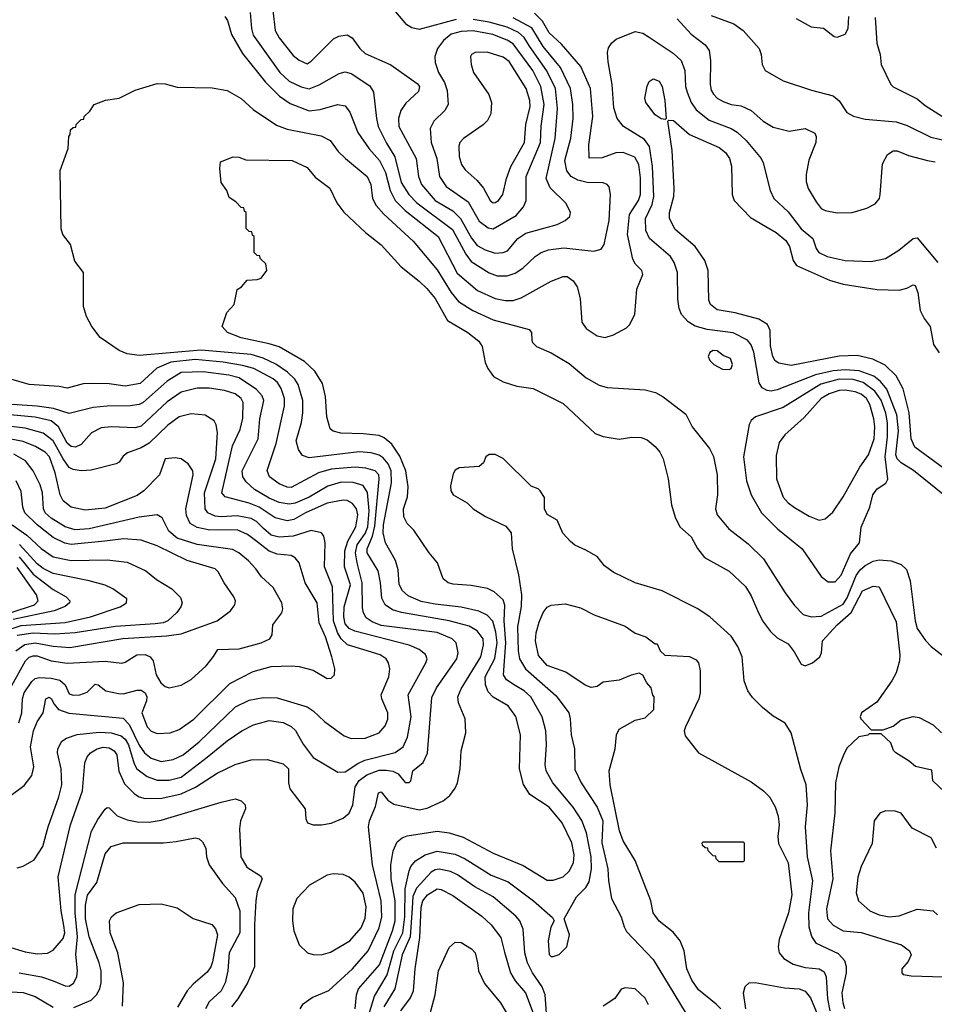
# Model space of a CAD drawing. Extents: x 997026 to 1115308, y 536381 to 619039.
# Tile 372 of 484: x 1038037 to 1042610, y 605618 to 610539. Entities that reach past the tile are written whole.
import ezdxf

# ---------------------------------------------------------------- set-up
doc = ezdxf.new("R2010")
doc.units = 0

msp = doc.modelspace()

# ---------------------------------------------------------------- linework, layer by layer
at = {"layer": '0CON20XD'}
for points in [[(1039062.5, 610555), (1039075.6, 610535), (1039095.4, 610465), (1039150.5, 610370.5), (1039266.3, 610226.3), (1039336.8, 610156.8), (1039389.5, 610119.5), (1039485, 610082.9), (1039539.2, 610090.8), (1039625.7, 610115.7), (1039665, 610109.2), (1039687.3, 610077.3), (1039727.7, 609975), (1039785, 609893.1), (1039835.3, 609835), (1039865.9, 609775.9), (1039888.9, 609685), (1039914.9, 609634.9), (1039965, 609585.2), (1040129.1, 609455), (1040225, 609272.3), (1040325.6, 609185.6), (1040415, 609145.9), (1040465, 609136), (1040505, 609135.4), (1040545, 609149.6), (1040695, 609232.9), (1040755, 609255.8), (1040775, 609256), (1040805, 609233.8), (1040824.4, 609204.4), (1040840, 609145), (1040847.3, 609027.3), (1040870, 608995), (1040925, 608959.4), (1040965, 608950), (1041006.8, 608963.2), (1041070.8, 608999.2), (1041085.7, 609014.3), (1041112, 609065), (1041122.3, 609192.3), (1041152.2, 609265), (1041146.9, 609285), (1041116.4, 609316.4), (1041102.3, 609342.3), (1041075.2, 609465), (1041086, 609565), (1041131, 609635), (1041141.3, 609665), (1041141.8, 609748.2), (1041131.9, 609815), (1041112.6, 609852.6), (1041054.7, 609875.3), (1041017.2, 609872.8), (1040948.5, 609848.5), (1040885, 609846.7), (1040883.1, 609913.1), (1040902.9, 610055), (1040890.8, 610195), (1040842.8, 610305), (1040746.6, 610416.6), (1040685, 610473.3), (1040651, 610531), (1040611.8, 610571.8)], [(1039189.5, 610575), (1039195.8, 610495), (1039205, 610462.5), (1039337.7, 610275), (1039385, 610231.1), (1039445, 610202.8), (1039485, 610194.2), (1039535, 610214.2), (1039635, 610270.6), (1039665, 610278.4), (1039695, 610270.9), (1039787.7, 610207.7), (1039806, 610176), (1039820.5, 610045), (1039830.2, 610005), (1039871.5, 609921.5), (1039913.4, 609853.4), (1039943.7, 609725), (1039983.3, 609665), (1040023.5, 609623.5), (1040200.6, 609490.6), (1040267.3, 609367.3), (1040295, 609330.3), (1040385, 609273.1), (1040425, 609259.4), (1040475, 609258.2), (1040515, 609272), (1040552.3, 609297.7), (1040615, 609356.2), (1040645, 609375.3), (1040681.7, 609388.3), (1040758.2, 609398.2), (1040907.4, 609382.6), (1040945, 609391.4), (1040959.5, 609415), (1040984.7, 609535), (1040990.9, 609665), (1040983.6, 609703.6), (1040975, 609715.7), (1040955, 609724.4), (1040875, 609725.3), (1040827, 609737), (1040795, 609755.4), (1040773.1, 609783.1), (1040762.7, 609835), (1040792.5, 609947.5), (1040804, 610046), (1040803.1, 610115), (1040790.9, 610195), (1040740.5, 610300.5), (1040655, 610404.7), (1040597.8, 610497.8), (1040505, 610548)], [(1039302.7, 610585), (1039314.2, 610484.2), (1039335, 610448.1), (1039405, 610360.6), (1039435, 610337.1), (1039475, 610318.6), (1039495, 610331.4), (1039606.4, 610443.6), (1039633, 610457), (1039675, 610463.1), (1039698.9, 610448.9), (1039737.8, 610395), (1039765, 610370.5), (1039893.3, 610313.3), (1040025, 610220), (1040035.4, 610205), (1040030.5, 610179.5), (1039967.8, 610122.2), (1039942.7, 610085), (1039930.3, 610045), (1039932.9, 610005), (1040019.2, 609845), (1040031.1, 609755), (1040046.4, 609715), (1040114.2, 609635), (1040203, 609583), (1040240.8, 609545), (1040296.6, 609446.6), (1040325, 609411.2), (1040365, 609388.4), (1040415, 609372.9), (1040455, 609375.4), (1040476.4, 609383.6), (1040527.5, 609445), (1040567.1, 609472.9), (1040725, 609515.5), (1040764.5, 609535.5), (1040788, 609555), (1040791.2, 609575), (1040769.7, 609619.7), (1040689, 609699), (1040670, 609745), (1040714.1, 609945), (1040726.2, 610095), (1040715.2, 610195), (1040673.3, 610283.3), (1040586.4, 610406.4), (1040559.4, 610449.4), (1040530.8, 610475), (1040475, 610501.1), (1040385, 610526.7), (1040305, 610539.5)], [(1040219.5, 610540.5), (1040035, 610490.5), (1039998.3, 610498.3), (1039973.5, 610513.5), (1039918.3, 610578.3)], [(1041495, 610560.8), (1041607.9, 610517.9), (1041655, 610485.7), (1041734.3, 610395), (1041744.4, 610364.4), (1041750, 610315), (1041765, 610284.3), (1041855, 610233.6), (1041996, 610186), (1042105, 610158.1), (1042135, 610134.2), (1042172.5, 610075), (1042206.7, 610056.7), (1042265, 610041.5), (1042418.8, 610028.8), (1042475, 610009.7), (1042592.4, 609952.4), (1042665.6, 609935.6)], [(1041918.8, 610545), (1041995, 610504), (1042055.9, 610495.9), (1042110, 610455), (1042125, 610451.2), (1042165, 610466.7), (1042178.8, 610495), (1042182, 610555)], [(1042315, 610550), (1042322.3, 610422.3), (1042338.8, 610365), (1042344, 610315), (1042393.3, 610215), (1042405, 610204), (1042525, 610142.9), (1042565, 610109.4), (1042665, 610047.1)], [(1041325, 610542.9), (1041395, 610466.7), (1041465, 610412.9), (1041484.4, 610385), (1041490.5, 610335), (1041488.5, 610215), (1041495, 610186.2), (1041506.7, 610166.7), (1041525, 610147.1), (1041555, 610129.4), (1041595, 610115.5), (1041645, 610108.9), (1041694, 610085), (1041755, 610031.4), (1041805, 610001.1), (1041885, 609982.2), (1041965, 609995.6), (1042012.3, 609972.3), (1042019.2, 609955), (1042017.8, 609925), (1041983.1, 609836.9), (1041969.6, 609765), (1041969.8, 609729.8), (1041979.4, 609695), (1042019.3, 609629.3), (1042045, 609596.2), (1042065, 609586), (1042124.5, 609574.5), (1042200, 609575), (1042273, 609597), (1042315, 609618.8), (1042336, 609645), (1042340, 609665), (1042351.7, 609818.3), (1042376.2, 609865), (1042405, 609883.8), (1042425, 609884), (1042480.5, 609860.5), (1042575.5, 609834.5), (1042615, 609828.8)], [(1040405, 609493.5), (1040518.8, 609561.2), (1040555.6, 609604.4), (1040569.7, 609635), (1040569.6, 609755), (1040641.4, 609925), (1040643.9, 610006.1), (1040658.8, 610115), (1040642.8, 610205), (1040601.9, 610285), (1040505, 610418.4), (1040475, 610437.2), (1040402.2, 610465), (1040305, 610483.4), (1040245, 610480.4), (1040195, 610466.3), (1040156.2, 610435), (1040125.4, 610395), (1040113.1, 610355), (1040114.6, 610325), (1040130.7, 610275), (1040160.4, 610225), (1040174.6, 610185), (1040179.6, 610115), (1040162.5, 610085), (1040107.6, 610032.4), (1040090, 609995), (1040094.8, 609925), (1040122.6, 609845), (1040135.9, 609755), (1040169.6, 609705), (1040278.9, 609628.9), (1040335, 609532.5), (1040379.5, 609499.5), (1040405, 609493.5)], [(1042669.6, 608155), (1042505.5, 608285.5), (1042444.1, 608324.1), (1042424.4, 608344.4), (1042417.5, 608365), (1042431.3, 608485), (1042423.2, 608565), (1042372.7, 608692.7), (1042341.2, 608731.2), (1042307.2, 608757.2), (1042235, 608784.6), (1042165, 608789.2), (1042105, 608783.6), (1042015.1, 608764.9), (1041825, 608688.5), (1041795, 608683), (1041775, 608686.2), (1041749.8, 608699.8), (1041733.9, 608723.9), (1041707.9, 608877.9), (1041694.5, 608914.5), (1041676.7, 608936.7), (1041605, 608973.5), (1041475, 608991), (1041415, 609007.8), (1041378.7, 609028.7), (1041346.7, 609065), (1041334.7, 609095), (1041328.3, 609141.7), (1041325.3, 609275), (1041309.2, 609325), (1041290.5, 609355), (1041186.4, 609445), (1041167.2, 609485), (1041165.3, 609545), (1041198.7, 609615), (1041207.6, 609655), (1041200.5, 609805), (1041186.7, 609905), (1041160.9, 609940.9), (1041055.6, 610005), (1041024.8, 610044.8), (1041008.3, 610098.3), (1040998.6, 610215), (1040978.6, 610328.6), (1040976.4, 610375), (1040981.7, 610398.3), (1040997.3, 610422.7), (1041019.1, 610440.9), (1041115, 610480), (1041152, 610472), (1041185, 610451.8), (1041305, 610371.5), (1041344.4, 610334.4), (1041363.3, 610285), (1041366.7, 610205), (1041374, 610176), (1041393.6, 610125), (1041419.2, 610089.2), (1041485, 610037.4), (1041595, 609995.3), (1041625, 609976.3), (1041668.8, 609935), (1041743.5, 609845), (1041755, 609823.3), (1041789.1, 609685), (1041807.9, 609645), (1041878.7, 609578.7), (1041945, 609493.5), (1042002.9, 609445), (1042018.6, 609395), (1042032.9, 609375), (1042074, 609355), (1042165, 609335.8), (1042295, 609330.8), (1042365.7, 609345), (1042433, 609387), (1042505, 609445.6), (1042525, 609448.1), (1042627.9, 609325)], [(1040403.7, 609623.7), (1040415, 609624.6), (1040430.5, 609635), (1040452.5, 609665), (1040470.8, 609745), (1040492.8, 609805), (1040561.1, 609925), (1040567.7, 610015), (1040590, 610105), (1040587.8, 610135), (1040568.6, 610195), (1040485, 610330.4), (1040455, 610351.5), (1040375, 610377.1), (1040315, 610375.6), (1040296.2, 610365), (1040290.8, 610355), (1040294.4, 610315), (1040306.7, 610275), (1040383.1, 610165), (1040396.2, 610125), (1040392, 610068), (1040375.8, 610035), (1040355, 610012.9), (1040255.4, 609944.6), (1040238.1, 609925), (1040233, 609907), (1040234.7, 609854.7), (1040246.5, 609815), (1040265, 609788.6), (1040324.7, 609734.7), (1040356.4, 609696.4), (1040388.9, 609635), (1040403.7, 609623.7)], [(1039795, 608374.3), (1039735, 608379.3), (1039485, 608348.6), (1039451.4, 608361.4), (1039430.4, 608390.4), (1039420, 608435), (1039445.9, 608525.9), (1039453.5, 608575), (1039452.5, 608635), (1039429.8, 608715), (1039412.2, 608742.2), (1039376.7, 608776.7), (1039317.2, 608817.2), (1039255, 608847.3), (1039195, 608865.7), (1038945, 608887.2), (1038635, 608860.9), (1038575, 608868.8), (1038534, 608885), (1038440.2, 608950.2), (1038398.6, 609005), (1038372, 609055), (1038356.2, 609105), (1038356.7, 609275), (1038313, 609333), (1038291.2, 609415), (1038253.3, 609465), (1038243.9, 609493.9), (1038240, 609785), (1038280, 609895), (1038282.5, 609955), (1038290, 609965), (1038291.7, 609988.3), (1038305, 610000), (1038318.3, 610001.7), (1038320, 610015), (1038345, 610040), (1038358.3, 610041.7), (1038360, 610055), (1038388.3, 610081.7), (1038410, 610115), (1038466.7, 610136.7), (1038535, 610146.2), (1038615, 610186), (1038725, 610220), (1038765, 610218.8), (1038825, 610202), (1038999.1, 610199.1), (1039075, 610185.6), (1039145, 610145.6), (1039205, 610090.6), (1039321.3, 610011.3), (1039375, 609991.2), (1039545, 609958.1), (1039589.5, 609935), (1039630.2, 609880.3), (1039665.5, 609845), (1039774.6, 609755), (1039792.9, 609715), (1039800.3, 609645), (1039819.7, 609609.7), (1039857, 609567), (1040005, 609432.7), (1040125, 609288.7), (1040195, 609176), (1040231.3, 609131.3), (1040302.5, 609085), (1040405, 609039.7), (1040585, 608991.2), (1040596.2, 608975), (1040598, 608938), (1040601.2, 608925), (1040621.2, 608905), (1040695, 608873.3), (1040785, 608820), (1040869.2, 608749.2), (1040935, 608712.5), (1040975, 608700.5), (1041165, 608688.9), (1041215.5, 608675.5), (1041254.6, 608654.6), (1041366.9, 608566.9), (1041400, 608505), (1041485.4, 608395.4), (1041505.8, 608355.8), (1041524.6, 608265), (1041525.4, 608165), (1041516.4, 608095), (1041524.5, 608065), (1041581.9, 607995), (1041679.6, 607919.6), (1041755.5, 607845), (1041865, 607674.2), (1041910.6, 607610.6), (1041955, 607567.1), (1041995, 607555.4), (1042045, 607558.4), (1042155, 607618.4), (1042175, 607649.1), (1042218.8, 607761.2), (1042239.7, 607790.3), (1042265, 607810.5), (1042305, 607832.2), (1042335, 607840), (1042395, 607834.7), (1042445, 607816.5), (1042470.6, 607790.6), (1042490, 607735), (1042513.7, 607535), (1042525, 607495.7), (1042566, 607436), (1042595, 607405.7), (1042691.7, 607331.7)], [(1041265, 610040), (1041245, 610043.8), (1041215, 610064.2), (1041167.1, 610125), (1041163.2, 610146.8), (1041175, 610207.5), (1041185, 610230), (1041205, 610243.3), (1041235, 610232), (1041250, 610205), (1041262.7, 610135), (1041270, 610045), (1041265, 610040)], [(1042663.2, 608293.2), (1042513.3, 608403.3), (1042494.8, 608444.9), (1042484.5, 608575), (1042454.8, 608694.8), (1042419.8, 608759.8), (1042365, 608811.8), (1042302.3, 608842.3), (1042225, 608860.3), (1042135, 608856.6), (1041895, 608810.9), (1041832.4, 608822.4), (1041814.7, 608834.7), (1041803.1, 608855), (1041791.7, 608908.3), (1041790, 608985), (1041775.6, 609015), (1041732.8, 609042.8), (1041614.7, 609074.7), (1041525, 609088.9), (1041490.8, 609115), (1041482.7, 609137.3), (1041478.9, 609285), (1041462.5, 609335), (1041415, 609405.6), (1041315, 609491.1), (1041286.1, 609545), (1041285.9, 609575), (1041308.2, 609655), (1041308.9, 609695), (1041298.7, 609885), (1041278.3, 610031.7), (1041283, 610037), (1041306.7, 610035), (1041385.9, 609965.9), (1041535, 609900.5), (1041565.3, 609875.3), (1041585.5, 609845), (1041596.2, 609806.2), (1041600, 609665), (1041609.4, 609635), (1041690.8, 609550.8), (1041767.5, 609505), (1041818.6, 609475), (1041868.2, 609435), (1041885.2, 609405.2), (1041904.8, 609334.7), (1041920.6, 609310.6), (1042086.6, 609236.6), (1042155, 609217.1), (1042325, 609190.5), (1042435, 609187.1), (1042473, 609197), (1042505, 609213.8), (1042515, 609210), (1042528.2, 609175), (1042539.5, 609085), (1042558.9, 609045), (1042590, 609005), (1042605.6, 608915), (1042633.9, 608873.9)], [(1039755, 608468.9), (1039642.4, 608472.4), (1039605, 608481.9), (1039589.2, 608495), (1039572.7, 608555), (1039566, 608656), (1039550.8, 608720.8), (1039513.1, 608783.1), (1039461.4, 608831.4), (1039335, 608903.7), (1039285, 608919.7), (1039145, 608949.1), (1039076.3, 608976.3), (1039048.8, 609005), (1039073.3, 609075), (1039110, 609115), (1039125, 609190), (1039146.4, 609203.6), (1039175, 609237.5), (1039225, 609240), (1039245, 609247.5), (1039272.5, 609285), (1039268.3, 609318.3), (1039240, 609345), (1039238.3, 609358.3), (1039225, 609360), (1039210, 609375), (1039210, 609455), (1039201.7, 609461.7), (1039198.3, 609478.3), (1039185, 609480), (1039170, 609495), (1039170, 609575), (1039161.7, 609581.7), (1039158.3, 609598.3), (1039145, 609600), (1039118.3, 609628.3), (1039085, 609650), (1039072.5, 609685), (1039043.8, 609725), (1039037.5, 609795), (1039041.7, 609828.3), (1039105, 609853.8), (1039132, 609852), (1039168.3, 609838.3), (1039400, 609835), (1039475, 609800), (1039515, 609752.5), (1039587, 609697), (1039623.4, 609623.4), (1039657.8, 609577.8), (1039765.3, 609475.3), (1039845, 609414.4), (1039944.1, 609304.1), (1040035, 609232.5), (1040072.5, 609195), (1040115.2, 609145.2), (1040175.3, 609035.3), (1040278, 608975), (1040332.8, 608932.8), (1040350, 608905), (1040364.2, 608825), (1040377.1, 608795), (1040406.4, 608756.4), (1040455, 608728.6), (1040522.3, 608707.7), (1040605, 608696), (1040755, 608620), (1040915, 608471.4), (1040955, 608455.7), (1041035, 608442.5), (1041097.3, 608452.7), (1041145, 608450.6), (1041175, 608439.2), (1041215, 608406), (1041237.8, 608377.8), (1041253.6, 608343.6), (1041278.6, 608245), (1041295.7, 608115), (1041315, 608052.5), (1041338, 608005), (1041394.3, 607954.3), (1041426.4, 607896.4), (1041460.5, 607850.5), (1041585, 607783.1), (1041666.5, 607706.5), (1041695, 607659.2), (1041725.8, 607585.8), (1041751.2, 607535), (1041790.5, 607480.5), (1041825, 607450), (1041878.9, 607418.9), (1041909.5, 607379.5), (1041945, 607317.5), (1041965, 607308.9), (1042000.8, 607325), (1042036.9, 607355), (1042045.5, 607375), (1042051.5, 607435), (1042124.2, 607515), (1042193.6, 607576.4), (1042250.4, 607685), (1042305, 607708.5), (1042335, 607704.2), (1042419, 607529), (1042437.9, 607365), (1042436.2, 607335), (1042418.9, 607275), (1042397.1, 607235), (1042322.5, 607127.5), (1042246.7, 607075), (1042240, 607055), (1042243.3, 607045), (1042295, 606990), (1042355, 606990), (1042405, 607007.5), (1042445, 607040), (1042505, 607056), (1042535, 607052), (1042604.3, 607014.3), (1042646.2, 606975)], [(1041585, 608790), (1041595, 608796.2), (1041601.4, 608815), (1041591.2, 608845), (1041555, 608861.2), (1041525, 608883.8), (1041505, 608886), (1041487.5, 608875), (1041480, 608855), (1041487.5, 608835), (1041507.5, 608815), (1041551.7, 608791.7), (1041585, 608790)], [(1039455, 605620), (1039498.6, 605651.4), (1039582.4, 605687.6), (1039700.4, 605795), (1039779.7, 605885), (1039835, 606001.1), (1039847.7, 606055), (1039845.2, 606135), (1039801.4, 606315), (1039781.8, 606505), (1039786.8, 606535), (1039816.8, 606606.8), (1039830.8, 606675), (1039845, 606680.8), (1039878.1, 606638.1), (1039908.1, 606618.1), (1040035, 606589.3), (1040075, 606598.7), (1040154.2, 606635.8), (1040187.6, 606662.4), (1040215, 606698.8), (1040225.8, 606725), (1040239.2, 606795), (1040244.3, 606885), (1040267.1, 606975), (1040264.3, 607045), (1040231.8, 607125), (1040227.9, 607155), (1040245, 607194.3), (1040342.2, 607355), (1040356.7, 607415), (1040354.8, 607445), (1040325, 607484.7), (1040285, 607507.2), (1040185, 607535.2), (1039945.5, 607575.5), (1039900.3, 607590.3), (1039864.8, 607614.8), (1039847.8, 607647.8), (1039841.6, 607725), (1039829.4, 607785), (1039774.4, 607875), (1039775.2, 607895), (1039801.9, 607958.1), (1039812.5, 608007.5), (1039834.8, 608245), (1039832.8, 608265), (1039814.4, 608285), (1039767.9, 608297.9), (1039715, 608303.1), (1039595, 608292.4), (1039531.5, 608275), (1039395, 608200.9), (1039375, 608202.8), (1039335, 608219.3), (1039286.4, 608255), (1039274.1, 608285.9), (1039319.3, 608420.7), (1039360.9, 608609.1), (1039360.5, 608645), (1039344.2, 608695), (1039326.3, 608725), (1039305, 608743.4), (1039207.3, 608795), (1039151.3, 608811.3), (1039055, 608827.2), (1038915, 608840), (1038792.9, 608827.1), (1038722.1, 608797.9), (1038639.5, 608720.5), (1038565, 608706.9), (1038485, 608719.6), (1038395, 608720.9), (1038355, 608718.5), (1038275, 608697.1), (1038235, 608705.6), (1038085, 608715.5), (1037993.2, 608743.2)], [(1039025, 606774.1), (1039115, 606816.7), (1039195, 606839.6), (1039275, 606840.9), (1039355, 606820), (1039381.9, 606795), (1039381.1, 606725), (1039387.7, 606695), (1039464.3, 606595), (1039468, 606545), (1039476.2, 606525), (1039505, 606515.8), (1039545.6, 606514.4), (1039593.9, 606523.9), (1039655, 606549.1), (1039685, 606572.9), (1039703.3, 606615), (1039715.2, 606705), (1039735, 606736.2), (1039772.9, 606765), (1039835, 606788.3), (1039869.1, 606789.1), (1039902.9, 606782.9), (1039930, 606770), (1039965, 606726.2), (1039983.9, 606726.1), (1039993.3, 606735), (1040003.3, 606785), (1040054.1, 606825.9), (1040076.2, 606873.8), (1040098, 607152), (1040120.4, 607199.6), (1040223.4, 607345), (1040230, 607375), (1040219.2, 607425), (1040199.5, 607445), (1040125, 607477), (1039845, 607512), (1039798.8, 607528.8), (1039770, 607550), (1039755.9, 607575), (1039750.4, 607600.4), (1039750.2, 607725), (1039723.7, 607823.7), (1039716.8, 607875), (1039724.9, 607915.1), (1039765, 607971.7), (1039778.1, 608005), (1039784.7, 608085), (1039775.5, 608175.5), (1039755, 608210.7), (1039705, 608226.8), (1039645, 608227.9), (1039577.7, 608207.7), (1039485, 608153.4), (1039415, 608123.1), (1039385, 608117.7), (1039335, 608126.2), (1039285, 608147.5), (1039211.6, 608191.6), (1039168.8, 608228.8), (1039152.9, 608255), (1039149.7, 608285), (1039229.2, 608445), (1039238.6, 608545), (1039258.6, 608635), (1039249.2, 608659.2), (1039221.6, 608691.6), (1039135, 608748.4), (1039082.5, 608762.5), (1038955, 608779.5), (1038845, 608776), (1038775, 608732.1), (1038655, 608625.8), (1038635, 608616.2), (1038589.4, 608609.4), (1038475, 608608.3), (1038405, 608600.6), (1038285, 608570.7), (1038205.6, 608595.6), (1038125, 608608), (1037875, 608624.3)], [(1042079.1, 607729.1), (1042115, 607730), (1042145, 607762.5), (1042190.5, 607869.5), (1042235.6, 607925), (1042245, 608002.5), (1042287, 608103), (1042301.9, 608165), (1042325, 608194.2), (1042367, 608223), (1042378.1, 608241.9), (1042364, 608354), (1042376.2, 608455), (1042376.2, 608525), (1042367.7, 608572.3), (1042345, 608637.6), (1042312.4, 608682.4), (1042255, 608726), (1042205, 608740.2), (1042135, 608742.7), (1042041.9, 608718.1), (1041855, 608600.7), (1041716.2, 608555), (1041693.9, 608536.1), (1041684.6, 608515.4), (1041656.7, 608355), (1041670.9, 608235), (1041694.1, 608164.1), (1041746.5, 608075), (1041826.5, 607995), (1041948.9, 607895), (1042045, 607756), (1042079.1, 607729.1)], [(1038025, 606300.8), (1038055, 606309.2), (1038109.4, 606340.6), (1038153.2, 606406.8), (1038178.9, 606505), (1038232.9, 606655), (1038248.6, 606715), (1038244.7, 606795), (1038226.9, 606875), (1038228.2, 606895), (1038247.5, 606932.5), (1038271.2, 606948.8), (1038325, 606965.8), (1038435, 606978.1), (1038494.8, 606974.8), (1038545, 606960), (1038565, 606942.9), (1038581.7, 606915), (1038609.5, 606819.5), (1038623.5, 606795), (1038675, 606756.9), (1038725, 606738.7), (1038785, 606738.5), (1038845, 606752.7), (1038975, 606852.9), (1039075, 606935.3), (1039148.1, 606985), (1039205.3, 607014.7), (1039285, 607036.8), (1039355, 607026.7), (1039395, 607006.9), (1039415.9, 606985.9), (1039455, 606917.5), (1039505, 606851.4), (1039628.3, 606778.3), (1039665, 606780.3), (1039727.6, 606822.4), (1039762.2, 606837.8), (1039915, 606876.8), (1039954.6, 606905), (1039976.8, 606953.2), (1039994.8, 607055), (1039980, 607165), (1040068.2, 607325), (1040074.4, 607345), (1040066.7, 607366.7), (1040035, 607391.8), (1039983.6, 607413.6), (1039712.5, 607482.5), (1039685, 607496), (1039665, 607520.4), (1039657.1, 607555), (1039659.7, 607605), (1039690.3, 607715), (1039661.2, 607805), (1039663, 607885), (1039677.2, 607932.8), (1039717.6, 608005), (1039727.4, 608065), (1039721.2, 608095), (1039701.1, 608121.1), (1039675.2, 608135.2), (1039655, 608137.9), (1039575, 608122.7), (1039466.2, 608075), (1039408.3, 608041.7), (1039375, 608035.2), (1039315, 608049.7), (1039235, 608102.1), (1039185, 608122.4), (1039065, 608154.6), (1039048.2, 608175), (1039100.9, 608409.1), (1039138.8, 608491.2), (1039153, 608547), (1039154.2, 608625), (1039145.2, 608645.1), (1039115, 608669.3), (1039061.2, 608685), (1038985, 608696.8), (1038925, 608697.6), (1038845, 608677.5), (1038775, 608628.8), (1038645, 608507.2), (1038615, 608500), (1038496.2, 608503.8), (1038445, 608499.1), (1038396.1, 608473.9), (1038343.9, 608416.1), (1038317, 608403), (1038295, 608405.4), (1038275, 608422.8), (1038231.1, 608505), (1038194.6, 608534.6), (1038115, 608552.7), (1037915, 608571.1)], [(1042035, 608037.3), (1042065, 608043.6), (1042102.3, 608077.7), (1042154.6, 608155), (1042237.8, 608302.2), (1042280.4, 608365), (1042309.8, 608445), (1042312.3, 608505), (1042307, 608545), (1042287.3, 608615), (1042271.2, 608645), (1042245, 608667.6), (1042215, 608679.5), (1042165, 608688.2), (1042135, 608685.5), (1042085, 608668.6), (1042044.7, 608645), (1041959.5, 608550.5), (1041862.7, 608465), (1041834.7, 608425.3), (1041818.5, 608361.5), (1041820.7, 608245), (1041855, 608152.2), (1041878.5, 608125), (1041911.3, 608101.3), (1041985, 608057.5), (1042035, 608037.3)], [(1037995, 606664), (1038059.1, 606710.9), (1038098.5, 606761.5), (1038107.7, 606805), (1038091.9, 606905), (1038106.3, 606985), (1038125, 607030.6), (1038154.6, 607075.4), (1038168, 607145), (1038185, 607152.5), (1038195, 607147.1), (1038208.9, 607118.9), (1038231.7, 607091.7), (1038283.5, 607073.5), (1038555, 607048.6), (1038585, 607016.5), (1038635, 606912.9), (1038660.8, 606875), (1038695, 606848.8), (1038745, 606831.9), (1038805, 606840.9), (1038855, 606864.7), (1038935, 606929.7), (1039115.6, 607104.4), (1039185, 607137.6), (1039255, 607151.2), (1039325, 607149.2), (1039475, 607104.1), (1039505.2, 607085.2), (1039561.3, 607031.3), (1039659.3, 606960.7), (1039695, 606947.1), (1039765, 606947.9), (1039835, 606974.5), (1039865, 607010), (1039877.1, 607042.9), (1039878, 607075), (1039847.7, 607145), (1039844.5, 607165), (1039882.3, 607255), (1039887.7, 607295), (1039881.8, 607325), (1039869.5, 607345), (1039839.4, 607365), (1039675.5, 607415.5), (1039645.1, 607445.1), (1039626.1, 607476.1), (1039605.9, 607535), (1039601.4, 607705), (1039561.1, 607805), (1039563.9, 607923.9), (1039557.2, 607957.2), (1039546, 607975), (1039495, 607985.4), (1039405, 607957.9), (1039335, 607953.3), (1039295, 607962.8), (1039255.6, 607995.6), (1039220.6, 608030.6), (1039195, 608046.8), (1039125, 608058.6), (1039045, 608054.5), (1039015, 608058.5), (1038978.5, 608075), (1038964.4, 608094.4), (1038961.8, 608175), (1039017.7, 608345), (1039025.3, 608475.3), (1039020, 608515), (1039009.4, 608535), (1038965, 608562.9), (1038895, 608568.4), (1038835, 608554.7), (1038777.7, 608512.3), (1038685, 608422.4), (1038645, 608399.3), (1038576.2, 608373.8), (1038555, 608356.9), (1038535, 608328), (1038520.3, 608319.7), (1038395, 608288.2), (1038345, 608284), (1038305, 608291.4), (1038285, 608301.6), (1038253.8, 608343.8), (1038205, 608434.3), (1038155, 608472.3), (1038065, 608497.7), (1037925, 608514.8)], [(1038032.7, 607025), (1038048.1, 607075), (1038051.1, 607145), (1038059.6, 607175), (1038097.8, 607232.2), (1038115, 607246), (1038135, 607251.8), (1038195, 607248.9), (1038238, 607238), (1038263.8, 607215), (1038285, 607170), (1038305, 607162.3), (1038337.5, 607165), (1038375, 607178.8), (1038415, 607217.5), (1038430, 607215), (1038467.5, 607185), (1038531.6, 607171.6), (1038555, 607170.3), (1038625, 607188.9), (1038645, 607187.8), (1038664, 607175), (1038673.2, 607155), (1038671.4, 607135), (1038647.5, 607075), (1038675, 607004.4), (1038695, 606983.6), (1038725, 606971.8), (1038790, 606975), (1038835, 606991.2), (1038907.6, 607042.4), (1039088, 607222), (1039205, 607280.9), (1039295, 607306.2), (1039395, 607310.5), (1039435, 607306.9), (1039505, 607287.5), (1039575, 607246.2), (1039595, 607248.8), (1039611.2, 607265), (1039612.5, 607295), (1039597.1, 607355), (1039565.7, 607455), (1039534.1, 607525), (1039524, 607625), (1039464.6, 607725), (1039433.8, 607825), (1039415, 607850), (1039395, 607861.5), (1039325, 607868.6), (1039285, 607882.1), (1039215.4, 607935.4), (1039176.6, 607966.6), (1039125, 607989.1), (1038987.5, 607987.5), (1038925, 608000.5), (1038890.2, 608020.3), (1038871.5, 608061.5), (1038868.4, 608095), (1038903.8, 608265), (1038902.7, 608285), (1038879.8, 608319.8), (1038845, 608344.4), (1038815, 608348.6), (1038765, 608343.8), (1038736.7, 608265), (1038657.1, 608185), (1038625, 608161.1), (1038465, 608097.1), (1038365, 608086.9), (1038295, 608103.1), (1038253.9, 608133.9), (1038238.7, 608165), (1038213.9, 608275), (1038186.6, 608355), (1038165, 608377.6), (1038115.8, 608405.8), (1038055, 608430.6), (1037993.3, 608443.3)], [(1039786.8, 605576.8), (1039811.4, 605658.6), (1039874.9, 605765), (1039907.1, 605885), (1039952.6, 605975), (1039962.7, 606055), (1039964.6, 606195.4), (1039984.3, 606285.7), (1039993, 606307), (1040015.6, 606334.4), (1040064.4, 606365.6), (1040125, 606383.2), (1040215, 606368.4), (1040264.8, 606344.8), (1040395, 606264.2), (1040479.9, 606229.9), (1040606.4, 606135), (1040701.7, 606051.7), (1040710, 606035), (1040693.3, 606003.3), (1040678.6, 605935), (1040685, 605866.7), (1040695, 605856.7), (1040705, 605856.2), (1040735, 605866.7), (1040773.3, 605905), (1040785.7, 605965), (1040760, 606045), (1040820.4, 606155), (1040867.4, 606202.6), (1040885, 606230), (1040895.9, 606295), (1040894.8, 606355), (1040871.3, 606475), (1040846.9, 606536.9), (1040803.8, 606603.8), (1040702.3, 606725), (1040670, 606785), (1040664.6, 606815), (1040671.3, 606915), (1040667.2, 606985), (1040649.2, 607055), (1040592.7, 607155), (1040558.9, 607185), (1040515, 607211.6), (1040470.2, 607240.2), (1040456.3, 607265), (1040467.5, 607425), (1040460.1, 607535), (1040463.1, 607613.1), (1040455, 607640), (1040409.4, 607679.4), (1040375.8, 607695.8), (1040295, 607711.5), (1040205, 607717.1), (1040180, 607725), (1040154.5, 607744.5), (1040125.3, 607825.3), (1040083.9, 607873.9), (1040007.6, 607987.6), (1039975, 608020.8), (1039957.9, 608055), (1039956.1, 608095), (1039976.8, 608155), (1039979.3, 608205), (1039968, 608285), (1039938.1, 608358.1), (1039897.4, 608417.4), (1039860, 608450), (1039835, 608461.4), (1039755, 608468.9)], [(1037998.5, 607211.5), (1038066.7, 607335), (1038085, 607352.4), (1038105, 607360.4), (1038125, 607360.4), (1038195, 607334.4), (1038275, 607322.5), (1038465, 607333), (1038547, 607323), (1038565, 607327.5), (1038622.5, 607365), (1038665, 607365.8), (1038688.9, 607355), (1038705.3, 607335.3), (1038719.6, 607265), (1038743.6, 607225), (1038765, 607205.6), (1038785, 607200), (1038845, 607213.5), (1038895, 607242.2), (1038969.9, 607310.1), (1039006.4, 607356.4), (1039028, 607392), (1039135, 607394.8), (1039244.7, 607425.3), (1039288, 607445), (1039300, 607465), (1039302, 607515), (1039347.5, 607575), (1039352.5, 607595), (1039348.1, 607625), (1039305, 607702), (1039245.7, 607755), (1039218.5, 607795), (1039180.4, 607835), (1039132.7, 607875), (1039100.8, 607890.8), (1038925, 607916), (1038825, 607948.5), (1038782.7, 607982.7), (1038748.9, 608048.9), (1038725, 608064.5), (1038635, 608052.8), (1038385, 607994.1), (1038315, 607990.2), (1038265, 608003.8), (1038195, 608048.1), (1038164.3, 608075), (1038156.6, 608095), (1038151.3, 608175), (1038139.2, 608215), (1038105.3, 608285), (1038065.4, 608335), (1038007.2, 608367.2)], [(1039714.1, 605595), (1039720.6, 605665), (1039731.8, 605695), (1039836.2, 605815), (1039901.3, 605985), (1039913.6, 606035), (1039913.9, 606135), (1039894.4, 606245), (1039892, 606315), (1039903.7, 606385), (1039925, 606430), (1039949.9, 606450.1), (1039975, 606459.3), (1040125, 606483.2), (1040184.4, 606474.4), (1040255, 606454), (1040405, 606373.4), (1040555, 606311.6), (1040675, 606238.2), (1040705, 606237.7), (1040755, 606255.4), (1040785, 606283.3), (1040806, 606325), (1040809.2, 606365), (1040797.6, 606425), (1040749.7, 606525), (1040685, 606604.1), (1040587.4, 606667.4), (1040556.1, 606716.1), (1040536.3, 606795), (1040541.8, 606965), (1040517.3, 607057.3), (1040479.7, 607109.7), (1040405, 607153.1), (1040380.1, 607180.1), (1040365.2, 607215.2), (1040364.8, 607255), (1040413.2, 607346.8), (1040423.8, 607425), (1040418.5, 607478.5), (1040402.4, 607532.4), (1040375, 607562.8), (1040332.6, 607582.6), (1040245, 607603.5), (1040115, 607617.3), (1040045, 607631.7), (1039978.8, 607658.8), (1039951.1, 607685), (1039935, 607716.2), (1039928.7, 607788.7), (1039916.1, 607836.1), (1039865.3, 607925), (1039854.2, 607974.2), (1039855.5, 608015), (1039896.1, 608225), (1039894.4, 608284.4), (1039879, 608319), (1039855, 608349.5), (1039835, 608363.4), (1039795, 608374.3)], [(1042163, 605595), (1042154, 605625), (1042150, 605675), (1042171.4, 605775), (1042171.3, 605805), (1042162.3, 605835), (1042131, 605871), (1042021.7, 605921.7), (1041996.8, 605956.8), (1041984.4, 606004.4), (1041982.1, 606075), (1042002.7, 606235), (1041975.8, 606355), (1041966.7, 606505), (1041976.2, 606615), (1041968.8, 606715), (1041942.4, 606792.4), (1041894.4, 606975), (1041865, 607023.8), (1041805, 607058), (1041751.4, 607101.4), (1041701.4, 607151.4), (1041678.1, 607185), (1041658.8, 607235), (1041648.5, 607355), (1041627.1, 607407.1), (1041595, 607458.6), (1041487.5, 607555), (1041425, 607596.9), (1041248.8, 607685), (1041114.5, 607724.5), (1041005, 607778), (1040960.3, 607810.3), (1040925, 607856.2), (1040867.1, 607887.1), (1040812.5, 607912.5), (1040790.5, 607930.5), (1040752.5, 607972.5), (1040725, 608037.5), (1040675, 608066.7), (1040661.2, 608095), (1040661.7, 608151.7), (1040640, 608185), (1040630, 608195), (1040595, 608207.5), (1040455, 608346.2), (1040415, 608365.8), (1040385, 608366.2), (1040367.5, 608355), (1040356.1, 608323.9), (1040333.9, 608306.1), (1040235, 608298.8), (1040215, 608287.5), (1040205, 608270), (1040191.2, 608208.8), (1040192.9, 608185), (1040204, 608165), (1040274.1, 608124.1), (1040304.2, 608094.2), (1040365.6, 608055.6), (1040467.5, 608007.5), (1040493.9, 607973.9), (1040500, 607895), (1040530.8, 607765), (1040545.2, 607665), (1040543.9, 607606.1), (1040525.7, 607505), (1040529.8, 607385), (1040536.7, 607345), (1040565.5, 607295.5), (1040719.5, 607159.5), (1040782.9, 607075), (1040790, 607045), (1040793.9, 606965), (1040810.4, 606895), (1040812.3, 606792.3), (1040843.9, 606725), (1040923.7, 606603.7), (1040952.5, 606535), (1040947.9, 606425), (1040977.8, 606295), (1040981.3, 606235), (1040996.5, 606146.5), (1041045, 606056), (1041058.5, 606005), (1041071.3, 605981.3), (1041205, 605841.9), (1041365, 605578.1)], [(1038017.6, 607385), (1038063.4, 607416.6), (1038115, 607424.6), (1038205, 607407.8), (1038288, 607402), (1038553.6, 607446.4), (1038771, 607459), (1038845, 607470.2), (1039025.2, 607534.8), (1039090.5, 607585), (1039112.5, 607615), (1039115.5, 607635), (1039107.5, 607655), (1039058.9, 607725), (1039029.8, 607779.8), (1039014, 607795), (1038875, 607836.5), (1038725, 607910), (1038645, 607937.3), (1038556.3, 607943.7), (1038463.4, 607933.4), (1038295, 607916.3), (1038262.5, 607922.5), (1038205, 607951.9), (1038124.9, 608014.9), (1038062.2, 608075), (1038052.2, 608102.2), (1038045, 608180.8), (1038019.1, 608235)], [(1038000.3, 608015), (1038072.3, 607962.3), (1038145, 607896.2), (1038205, 607854.8), (1038295, 607835.6), (1038475, 607838.9), (1038575, 607827.8), (1038667.5, 607785), (1038721.1, 607741.1), (1038797.1, 607695), (1038841.4, 607651.4), (1038849.4, 607625), (1038843.1, 607605), (1038822.9, 607577.1), (1038778.5, 607535), (1038755, 607524.8), (1038715, 607519.2), (1038516.1, 607506.1), (1038315, 607474.3), (1038211.6, 607468.4), (1038105, 607472.7), (1038025, 607462)], [(1037995, 607494), (1038045, 607511), (1038265, 607526.8), (1038390.8, 607555), (1038540, 607605), (1038570.8, 607625), (1038572.5, 607645), (1038502.5, 607695), (1038465, 607712.7), (1038383.8, 607735), (1038205, 607770.5), (1038155, 607795.6), (1038125, 607819.6), (1038036.7, 607916.7)], [(1038035, 607854.2), (1038105, 607768), (1038205, 607691.4), (1038270, 607655), (1038287.8, 607635), (1038286, 607624), (1038265, 607606.2), (1038209.4, 607585), (1038005, 607541.7)], [(1037995, 607576.5), (1038110.7, 607615), (1038129.2, 607635), (1038121.2, 607665), (1038025, 607800.7)], [(1041541.8, 605595), (1041519.6, 605619.6), (1041430.6, 605690.6), (1041398.2, 605738.2), (1041372.3, 605795), (1041358.5, 605885), (1041338.6, 605935), (1041305, 605979.2), (1041235, 606034.3), (1041204.2, 606075), (1041192, 606135), (1041113.9, 606336.1), (1041054.6, 606435), (1041035.7, 606485.7), (1040989.7, 606715), (1040984.5, 606785.5), (1041014.2, 606895), (1041021.2, 606965), (1041035, 606992.5), (1041115, 607038.8), (1041165, 607050), (1041208.3, 607091.7), (1041210, 607155), (1041203, 607163), (1041195, 607200), (1041172.5, 607225), (1041153, 607263), (1041135, 607272.5), (1041095, 607263.8), (1041035, 607238.8), (1040955, 607228.8), (1040925, 607206.7), (1040895, 607201.2), (1040865, 607212.5), (1040767.7, 607277.8), (1040675, 607311.9), (1040631.8, 607361.8), (1040615.2, 607435), (1040619.2, 607475), (1040635, 607528), (1040655, 607575.8), (1040675, 607602.9), (1040695, 607612.9), (1040765, 607618.9), (1040840.3, 607600.3), (1040910, 607565), (1041065, 607508.6), (1041113.6, 607473.6), (1041167.5, 607455), (1041215, 607420), (1041225, 607420), (1041240, 607385), (1041263, 607363), (1041386.1, 607356.1), (1041419.5, 607339.5), (1041431.2, 607325), (1041440, 607285), (1041440, 607175), (1041432, 607145), (1041366.7, 607005), (1041360, 606985), (1041365, 606960), (1041431.2, 606875), (1041695, 606730), (1041755.3, 606685.3), (1041785.3, 606655.3), (1041814.6, 606605), (1041829, 606559), (1041834.3, 606515), (1041827, 606457), (1041831.1, 606421.1), (1041878.7, 606325), (1041898, 606165), (1041881.3, 606075), (1041835, 605942.5), (1041828.9, 605905), (1041834.7, 605874.7), (1041857.8, 605847.8), (1041905, 605818.5), (1041965, 605802.4), (1042035, 605796), (1042059.6, 605779.6), (1042070, 605755), (1042075.2, 605645), (1042087.8, 605585)], [(1042660.8, 606680.8), (1042603.3, 606735), (1042598.3, 606788.3), (1042516.4, 606806.4), (1042485, 606833.3), (1042417.5, 606875), (1042406.4, 606886.4), (1042392.5, 606925), (1042345, 606970), (1042285, 606970), (1042277, 606963), (1042232.5, 606955), (1042172.1, 606897.9), (1042156.5, 606863.5), (1042132.2, 606805), (1042115.3, 606724.7), (1042113.1, 606575), (1042091.2, 606385), (1042101.8, 606245), (1042071.1, 606095), (1042076.5, 606045), (1042105, 606013.3), (1042155, 605984.5), (1042245, 605976.7), (1042445.4, 605915.4), (1042486, 605885), (1042493.8, 605865), (1042478.8, 605831.2), (1042447.5, 605795), (1042447.5, 605775), (1042455, 605767.5), (1042495, 605760), (1042655, 605756.2)], [(1037976.5, 605906.5), (1038065, 605880), (1038125, 605870.8), (1038176.4, 605873.6), (1038205, 605888.8), (1038255, 605947.8), (1038262.4, 605975), (1038257.5, 606012.5), (1038244.7, 606085), (1038229.7, 606255), (1038291.1, 606515), (1038350.5, 606685), (1038362.7, 606825), (1038374.6, 606855), (1038390.5, 606875), (1038424.4, 606895), (1038455, 606902.5), (1038485, 606899.6), (1038509.6, 606885), (1038522.2, 606865), (1038532.8, 606782.8), (1038560.8, 606720.8), (1038610.5, 606670.5), (1038635.2, 606655.2), (1038665, 606646.9), (1038748, 606648), (1038845, 606669.3), (1038916.7, 606703.3), (1039025, 606774.1)], [(1038035, 605775.7), (1038145.7, 605755.7), (1038204.3, 605735.7), (1038265, 605710.5), (1038285, 605708.9), (1038306.5, 605723.5), (1038323.6, 605755), (1038326.2, 605785), (1038317.3, 605867.2), (1038326.2, 605955), (1038314.9, 606075.1), (1038315.1, 606165), (1038396.7, 606483.3), (1038427.7, 606542.3), (1038465, 606594), (1038475, 606602), (1038485, 606599.2), (1038525, 606560), (1038575, 606539.6), (1038625, 606530.3), (1038685, 606528.8), (1038745, 606538.6), (1039045, 606627.8), (1039115, 606644.4), (1039143.8, 606635), (1039164, 606615), (1039165.7, 606595), (1039140.9, 606535), (1039135.4, 606495), (1039143.5, 606355), (1039173.6, 606303.6), (1039240.3, 606260.3), (1039250, 606245), (1039225, 606180), (1039217.9, 606135), (1039210.8, 606015), (1039211.4, 605805), (1039176.9, 605725), (1039128.5, 605645), (1039095.6, 605605)], [(1042621.2, 606398.8), (1042595, 606450.8), (1042499.1, 606499.1), (1042445, 606573.3), (1042415, 606582.7), (1042365.6, 606584.4), (1042337.4, 606572.6), (1042309.5, 606535), (1042298.5, 606421.5), (1042245, 606306), (1042227, 606253), (1042219.1, 606175), (1042230.8, 606135), (1042287.1, 606085), (1042335, 606066), (1042385, 606056), (1042435, 606060.3), (1042525, 606092.9), (1042604.7, 606084.7), (1042626, 606065)], [(1038307.8, 605602.2), (1038395, 605638.8), (1038421.6, 605665), (1038437.5, 605695), (1038444.2, 605725.8), (1038444.7, 605784.7), (1038435, 605825.7), (1038384.8, 605955.2), (1038365.8, 606045), (1038365.8, 606114.2), (1038376.5, 606163.5), (1038423.1, 606226.9), (1038465, 606370), (1038495, 606406.4), (1038555, 606425.3), (1038755.4, 606424.6), (1038818.9, 606431.1), (1038915, 606450.9), (1038935, 606445.5), (1038950.9, 606430.9), (1038967.9, 606397.9), (1038971.5, 606355), (1038984.5, 606315), (1039051.1, 606221.1), (1039115, 606151.5), (1039138.3, 606085), (1039138.2, 605975), (1039085, 605875.6), (1039078.2, 605785), (1039063.8, 605726.2), (1039044.2, 605685), (1038985, 605630.6), (1038965.6, 605595)], [(1041655, 606330), (1041535, 606330), (1041520, 606345), (1041518.3, 606358.3), (1041505, 606360), (1041480, 606385), (1041478.3, 606398.3), (1041465, 606400), (1041451.7, 606411.7), (1041450, 606425), (1041455, 606430), (1041655, 606430), (1041660, 606425), (1041660, 606335), (1041655, 606330)], [(1039545, 605864.6), (1039591.7, 605878.3), (1039687.9, 605935), (1039745, 606000.9), (1039765, 606049.2), (1039770.2, 606105), (1039755, 606173.3), (1039715, 606228.2), (1039685, 606253.5), (1039655, 606266.5), (1039605, 606269.5), (1039575, 606263.5), (1039486.4, 606213.6), (1039423.5, 606146.5), (1039403.5, 606095), (1039400.4, 606035), (1039408.2, 605985), (1039435, 605915.7), (1039475.4, 605875.4), (1039505, 605866.4), (1039545, 605864.6)], [(1040681, 605435), (1040664.3, 605665), (1040649.3, 605705), (1040600.2, 605775), (1040575.8, 605825), (1040562.3, 605875), (1040553.8, 605993.8), (1040537.7, 606035), (1040518.5, 606058.5), (1040405, 606154.7), (1040312.9, 606205), (1040225.8, 606265.8), (1040191.5, 606281.5), (1040135, 606293), (1040115, 606290), (1040095, 606277.8), (1040021.1, 606198.9), (1040003.4, 606156.6), (1039999.2, 606099.2), (1039989.9, 605955), (1039949.6, 605865), (1039913.2, 605695), (1039857.8, 605605)], [(1039942.7, 605585), (1039990.3, 605649.7), (1040005.8, 605685), (1040014.7, 605794.7), (1040037.7, 605952.3), (1040045, 606103.3), (1040052.9, 606135), (1040076.8, 606165), (1040125, 606194.7), (1040145, 606192.2), (1040202.7, 606162.7), (1040347.8, 606057.8), (1040394.5, 606015), (1040442.6, 605952.6), (1040460.7, 605879.3), (1040490.6, 605775), (1040514.8, 605734.8), (1040565.9, 605675), (1040605, 605574.2)], [(1038551.3, 605608.7), (1038555.4, 605725), (1038528, 605875), (1038489.5, 605975), (1038485.8, 606035), (1038495.8, 606055), (1038518.8, 606075), (1038635, 606117.5), (1038745, 606120), (1038825, 606100), (1038905, 606047.1), (1038997.4, 606017.4), (1039015.7, 605995), (1039025.5, 605965), (1039000.6, 605830.6), (1038993.1, 605805), (1038975, 605779.2), (1038905, 605719.4), (1038874.5, 605685), (1038825.6, 605604.4)], [(1040087.3, 605565), (1040114.1, 605665), (1040130.5, 605785), (1040185, 605901.2), (1040215, 605928.8), (1040245, 605927.1), (1040296, 605895), (1040315, 605876), (1040326.4, 605825), (1040331.5, 605785), (1040361.5, 605721.5), (1040440.4, 605625), (1040547.2, 605445)], [(1041666.9, 605595), (1041656, 605675), (1041663.5, 605706.5), (1041683.9, 605726.1), (1041715, 605727.9), (1041860.4, 605700.4), (1041935, 605694.7), (1041965, 605683.9), (1041990.4, 605650.4), (1042052.6, 605502.6)], [(1037995, 605681), (1038055, 605676.6), (1038115, 605656.8), (1038203.7, 605603.7)], [(1041180.6, 605615), (1041165, 605648), (1041115, 605696), (1041065, 605700), (1041045, 605693.8), (1041012.7, 605647.3), (1040955, 605608)], [(1039440, 605595), (1039455, 605620)]]:
    msp.add_lwpolyline(points, dxfattribs=at)

doc.saveas('drawing.dxf')
